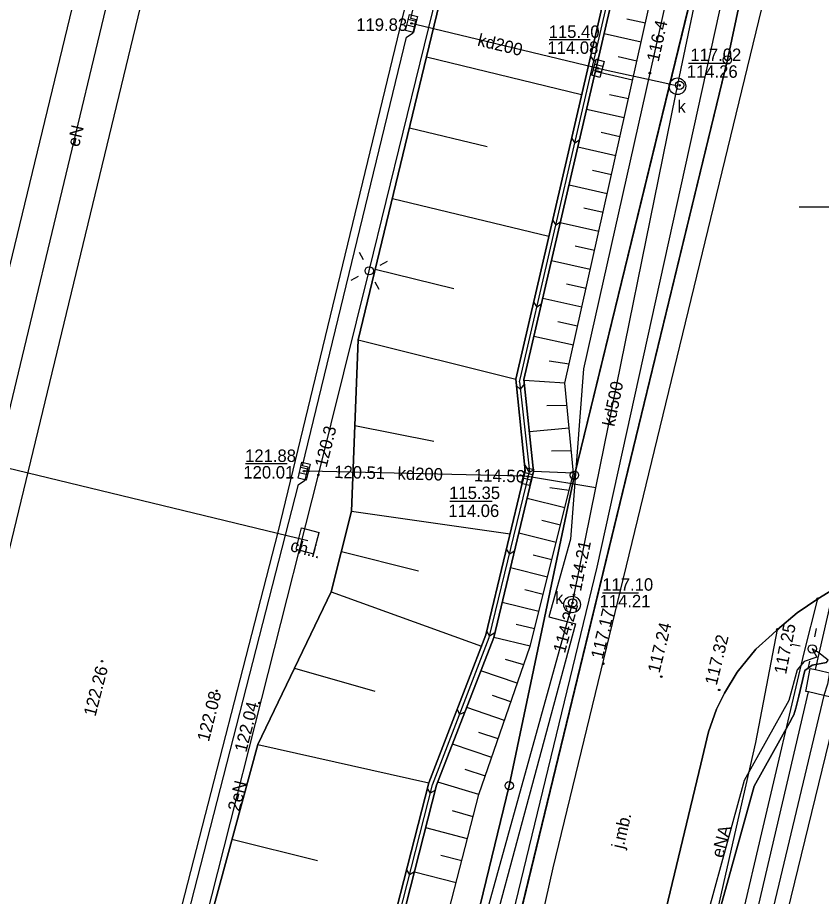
# Model space of a CAD drawing. Extents: x 6424617 to 6425697, y 5665845 to 5667190.
# Drawn here: x 6425347.9 to 6425396.3, y 5666458.4 to 5666511.4 of the extents above; entities that cross this region are included whole.
import ezdxf

# ---------------------------------------------------------------- set-up
doc = ezdxf.new("R2010")
doc.units = 0
for name, color, linetype in [('Warstwa 1', 7, 'Continuous'), ('Warstwa 10', 7, 'Continuous'), ('Warstwa 12', 7, 'Continuous'), ('Warstwa 13', 7, 'Continuous'), ('Warstwa 14', 7, 'Continuous'), ('Warstwa 15', 7, 'Continuous'), ('Warstwa 16', 7, 'Continuous'), ('Warstwa 2', 7, 'Continuous'), ('Warstwa 20', 7, 'Continuous'), ('Warstwa 21', 7, 'Continuous'), ('Warstwa 25', 7, 'Continuous'), ('Warstwa 4', 7, 'Continuous'), ('Warstwa 44', 7, 'Continuous'), ('Warstwa 5', 7, 'Continuous'), ('Warstwa 6', 7, 'Continuous'), ('Warstwa 61', 7, 'Continuous'), ('Warstwa 63', 7, 'Continuous'), ('Warstwa 8', 7, 'Continuous'), ('Warstwa 9', 7, 'Continuous')]:
    doc.layers.add(name, color=color, linetype=linetype)

msp = doc.modelspace()

# ---------------------------------------------------------------- linework, layer by layer
at = {"layer": 'Warstwa 1'}
for p, q in [((6425390.68, 5666508.89), (6425407.73, 5666588.9)), ((6425390.68, 5666508.89), (6425407.73, 5666588.9)), ((6425381.456, 5666483.847), (6425392.009, 5666527.133)), ((6425381.456, 5666483.847), (6425392.009, 5666527.133)), ((6425364.93, 5666402.71), (6425390.68, 5666508.89)), ((6425364.93, 5666402.71), (6425390.68, 5666508.89)), ((6425377.52, 5666465.123), (6425381.456, 5666483.847)), ((6425377.52, 5666465.123), (6425381.456, 5666483.847)), ((6425363.818, 5666408.694), (6425377.52, 5666465.123)), ((6425363.818, 5666408.694), (6425377.52, 5666465.123))]:
    msp.add_line(p, q, dxfattribs=at)
at = {"layer": 'Warstwa 10'}
for centre in [(6425390.68, 5666508.89), (6425381.456, 5666483.847), (6425381.456, 5666483.847), (6425377.52, 5666465.123), (6425377.52, 5666465.123)]:
    msp.add_circle(centre, 0.25, dxfattribs=at)
at = {"layer": 'Warstwa 12'}
for points in [[(6425398.761, 5666563.583), (6425397.55, 5666559.5), (6425397.03, 5666557.16), (6425392.45, 5666536.96), (6425386, 5666508.09), (6425382.01, 5666490.27), (6425381.21, 5666479.99), (6425379.9, 5666475.3), (6425381.52, 5666474.89), (6425375.93, 5666454.14), (6425373.99, 5666454.38), (6425373.44, 5666451.82), (6425375.23, 5666451.4), (6425362.43, 5666401.17), (6425355.8, 5666402.66), (6425355.08, 5666402.04), (6425351.66, 5666389.66), (6425350.42, 5666384.46), (6425347.89, 5666373.29), (6425344.69, 5666359.22), (6425346.02, 5666355.28), (6425340.77, 5666330.04), (6425337.023, 5666314.31)], [(6425360.55, 5666398.71), (6425360.73, 5666399.39), (6425367.673, 5666425.616), (6425374.73, 5666452.27), (6425374.89, 5666452.85), (6425381.31, 5666476.05), (6425381.43, 5666476.64), (6425382.738, 5666483.078), (6425387.54, 5666506.72), (6425387.66, 5666507.3), (6425387.79, 5666507.89), (6425392.985, 5666532.758), (6425398.19, 5666557.67), (6425398.31, 5666558.26)], [(6425369.08, 5666496.17), (6425373.18, 5666512.92), (6425379.06, 5666536.81), (6425381.23, 5666546.82)], [(6425305.48, 5666314.773), (6425311.14, 5666338.26), (6425315.72, 5666356.59), (6425314.85, 5666358.59), (6425315.59, 5666360.88), (6425316.68, 5666361.57), (6425321.81, 5666382.32), (6425327.66, 5666405.82), (6425332.54, 5666426.33), (6425338.92, 5666452.89), (6425344.68, 5666476.52), (6425348.06, 5666490.52), (6425353.32, 5666512.48), (6425356.9, 5666527.18)], [(6425395.979, 5666472.131), (6425406.757, 5666519.155)], [(6425387.66, 5666507.3), (6425387.08, 5666507.44), (6425383.13, 5666508.32), (6425382.88, 5666508.38), (6425382.64, 5666508.44), (6425371.88, 5666511.03), (6425371.63, 5666511.09)], [(6425356.35, 5666445.72), (6425359.95, 5666459.91), (6425366.02, 5666483.86), (6425369.08, 5666496.17)], [(6425382.738, 5666483.078), (6425378.87, 5666483.73), (6425378.63, 5666483.77), (6425378.38, 5666483.78), (6425365.4, 5666484.09), (6425365.15, 5666484.09)], [(6425396.753, 5666472.692), (6425396.117, 5666473.2), (6425395.791, 5666473.373), (6425396.075, 5666472.87), (6425395.302, 5666472.609), (6425394.886, 5666472.114), (6425394.383, 5666470.27), (6425391.685, 5666465.432), (6425388.484, 5666453.78)], [(6425366.353, 5666362.72), (6425369.879, 5666376.399), (6425373.51, 5666391.396), (6425377.162, 5666406.423), (6425378.544, 5666412.437), (6425386.549, 5666444.283), (6425388.297, 5666450.692), (6425392.281, 5666465.105), (6425394.427, 5666468.919), (6425394.601, 5666469.247), (6425394.673, 5666469.407), (6425394.808, 5666469.795), (6425394.976, 5666470.533), (6425395.345, 5666472.079), (6425395.789, 5666472.383), (6425396.66, 5666472.55), (6425396.753, 5666472.692)], [(6425384.592, 5666423.789), (6425395.575, 5666470.784)], [(6425397.417, 5666470.35), (6425385.979, 5666423.481)]]:
    msp.add_lwpolyline(points, dxfattribs=at)
at = {"layer": 'Warstwa 14'}
for p, q in [((6425382.394, 5666510.092), (6425379.932, 5666510.092)), ((6425390.829, 5666508.669), (6425388.337, 5666508.669)), ((6425364.133, 5666484.524), (6425361.626, 5666484.524)), ((6425376.488, 5666482.264), (6425373.936, 5666482.264)), ((6425383.141, 5666476.757), (6425385.311, 5666476.757))]:
    msp.add_line(p, q, dxfattribs=at)
for centre in [(6425371.63, 5666511.09), (6425382.88, 5666508.38), (6425386, 5666508.09), (6425387.79, 5666507.36), (6425365.15, 5666484.09), (6425365.4, 5666484.09), (6425366.02, 5666483.86), (6425378.38, 5666483.78), (6425378.63, 5666483.77), (6425381.43, 5666476.64), (6425381.35, 5666476.15), (6425381.177, 5666475.568)]:
    msp.add_circle(centre, 0.045, dxfattribs=at)
at = {"layer": 'Warstwa 16'}
msp.add_lwpolyline([(6425398.03, 5666471.666), (6425397.694, 5666470.28), (6425397.417, 5666470.35), (6425395.575, 5666470.784), (6425395.41, 5666470.808), (6425395.666, 5666472.185), (6425395.979, 5666472.131), (6425397.699, 5666471.725), (6425398.03, 5666471.666)], close=True, dxfattribs=at)
for centre in [(6425387.66, 5666507.3), (6425381.31, 5666476.05)]:
    msp.add_circle(centre, 0.5, dxfattribs=at)
at = {"layer": 'Warstwa 2'}
msp.add_lwpolyline([(6425342.431, 5666314.245), (6425342.9, 5666316.26), (6425351.432, 5666353.898), (6425342.677, 5666355.997), (6425354.705, 5666404.396), (6425364.488, 5666402.728), (6425382.828, 5666478.302), (6425401.605, 5666563.549)], dxfattribs=at)
for centre in [(6425369.08, 5666496.17), (6425395.791, 5666473.373)]:
    msp.add_circle(centre, 0.25, dxfattribs=at)
at = {"layer": 'Warstwa 20'}
for points in [[(6425326.04, 5666314.442), (6425336.507, 5666357.769), (6425337.041, 5666371.794), (6425341.788, 5666390.934), (6425346.79, 5666410.35), (6425362.358, 5666467.618), (6425366.796, 5666476.821), (6425368.004, 5666481.671), (6425368.42, 5666492.007), (6425372.53, 5666509.068), (6425385.231, 5666561.556), (6425385.761, 5666563.74)], [(6425360.227, 5666389.481), (6425357.543, 5666390.38), (6425360.324, 5666401.493), (6425360.744, 5666404.797), (6425365.513, 5666424.077), (6425372.256, 5666451.264), (6425375.698, 5666464.586), (6425378.78, 5666473.534), (6425381.389, 5666483.96), (6425380.877, 5666489.401), (6425389.561, 5666528.237), (6425397.189, 5666561.21), (6425397.717, 5666563.595)]]:
    msp.add_lwpolyline(points, dxfattribs=at)
at = {"layer": 'Warstwa 21'}
for points in [[(6425338.781, 5666314.289), (6425342.093, 5666328.629), (6425347.916, 5666354.162), (6425348.109, 5666355.419), (6425348.432, 5666366.657), (6425348.554, 5666369.545), (6425350.265, 5666377.317), (6425350.911, 5666379.876), (6425351.627, 5666381.874), (6425353.464, 5666386.247), (6425353.858, 5666388.451), (6425354.565, 5666392.214), (6425355.215, 5666394.983), (6425357.587, 5666405.034), (6425362.218, 5666424.397), (6425369.236, 5666451.879), (6425372.67, 5666465.301), (6425376.112, 5666474.212), (6425378.491, 5666484.102), (6425377.911, 5666489.644), (6425387.002, 5666528.883), (6425394.525, 5666561.078), (6425395.128, 5666563.627)], [(6425359.81, 5666387.02), (6425354.35, 5666388.333), (6425355.063, 5666392.105), (6425355.693, 5666394.875), (6425357.414, 5666402.106), (6425358.065, 5666404.925), (6425362.696, 5666424.268), (6425369.714, 5666451.75), (6425373.147, 5666465.152), (6425376.589, 5666474.063), (6425378.991, 5666484.073), (6425378.41, 5666489.615), (6425387.48, 5666528.774), (6425395.003, 5666560.949), (6425395.635, 5666563.62)]]:
    msp.add_lwpolyline(points, dxfattribs=at)
at = {"layer": 'Warstwa 25'}
for centre in [(6425396.12, 5666476.4), (6425393.69, 5666474.55), (6425352.966, 5666472.629), (6425383.2, 5666472.48), (6425386.69, 5666471.7), (6425359.886, 5666470.844), (6425390.18, 5666470.9), (6425362.463, 5666470.107)]:
    msp.add_circle(centre, 0.045, dxfattribs=at)
at = {"layer": 'Warstwa 4'}
for p, q in [((6425371.916, 5666511.198), (6425371.431, 5666511.322)), ((6425371.829, 5666510.858), (6425371.344, 5666510.982)), ((6425383.166, 5666508.485), (6425382.683, 5666508.613)), ((6425383.077, 5666508.147), (6425382.594, 5666508.275)), ((6425365.435, 5666484.2), (6425364.949, 5666484.32)), ((6425365.351, 5666483.86), (6425364.865, 5666483.98)), ((6425378.829, 5666483.539), (6425378.344, 5666483.662)), ((6425378.916, 5666483.878), (6425378.431, 5666484.001))]:
    msp.add_line(p, q, dxfattribs=at)
for points in [[(6425371.996, 5666511.512), (6425371.748, 5666510.544), (6425371.264, 5666510.668), (6425371.512, 5666511.636)], [(6425383.249, 5666508.8), (6425382.994, 5666507.833), (6425382.511, 5666507.96), (6425382.766, 5666508.927)], [(6425365.512, 5666484.516), (6425365.274, 5666483.545), (6425364.788, 5666483.664), (6425365.026, 5666484.635)], [(6425378.996, 5666484.193), (6425378.748, 5666483.224), (6425378.264, 5666483.347), (6425378.512, 5666484.316)]]:
    msp.add_lwpolyline(points, close=True, dxfattribs=at)
for points in [[(6425368.733, 5666496.835), (6425368.501, 5666497.278)], [(6425369.745, 5666496.517), (6425370.188, 5666496.749)], [(6425368.415, 5666495.823), (6425367.972, 5666495.591)], [(6425369.427, 5666495.505), (6425369.659, 5666495.062)], [(6425395.947, 5666474.107), (6425396.051, 5666474.596)], [(6425395.057, 5666473.529), (6425394.568, 5666473.633)], [(6425395.635, 5666472.639), (6425395.531, 5666472.15)]]:
    msp.add_lwpolyline(points, dxfattribs=at)
for centre in [(6425387.79, 5666507.36), (6425381.35, 5666476.15)]:
    msp.add_circle(centre, 0.25, dxfattribs=at)
at = {"layer": 'Warstwa 44'}
msp.add_lwpolyline([(6425346.58, 5666484.46), (6425365.37, 5666479.9)], dxfattribs=at)
at = {"layer": 'Warstwa 6'}
for points in [[(6425352.06, 5666353.98), (6425364.93, 5666402.71), (6425390.68, 5666508.89), (6425407.73, 5666588.9), (6425429.67, 5666678.16), (6425441.06, 5666708.4), (6425451.88, 5666727.39), (6425465.93, 5666741.65), (6425473.47, 5666747.98), (6425474.6, 5666748.65), (6425522.252, 5666945.035)], [(6425471.236, 5666853.116), (6425454.155, 5666782.149), (6425453.13, 5666778.441), (6425450.35, 5666766.844), (6425449.817, 5666764.101), (6425447.915, 5666756.464), (6425424.332, 5666659.157), (6425420.309, 5666643.115), (6425407.267, 5666589.052), (6425400.851, 5666561.248), (6425393.198, 5666530.378), (6425392.009, 5666527.133), (6425381.456, 5666483.847), (6425377.52, 5666465.123), (6425363.818, 5666408.694), (6425353.441, 5666367.596)], [(6425353.441, 5666367.596), (6425363.818, 5666408.694), (6425377.52, 5666465.123), (6425381.456, 5666483.847), (6425392.009, 5666527.133), (6425393.198, 5666530.378), (6425400.851, 5666561.248), (6425407.267, 5666589.052), (6425348.172, 5666604.865), (6425360.791, 5666657.874), (6425420.309, 5666643.115), (6425424.332, 5666659.157), (6425447.915, 5666756.464), (6425449.817, 5666764.101), (6425450.35, 5666766.844), (6425453.13, 5666778.441), (6425454.155, 5666782.149), (6425437.407, 5666792.342), (6425392.62, 5666819.33)], [(6425386.659, 5666386.227), (6425410.054, 5666482.642), (6425433.754, 5666580.312), (6425463.303, 5666702.097), (6425474.6, 5666748.65), (6425473.47, 5666747.98), (6425465.93, 5666741.65), (6425451.88, 5666727.39), (6425441.06, 5666708.4), (6425429.67, 5666678.16), (6425407.73, 5666588.9), (6425390.68, 5666508.89), (6425364.93, 5666402.71), (6425352.06, 5666353.98)], [(6425358.14, 5666457.271), (6425364.812, 5666483.289), (6425365.217, 5666483.552), (6425365.391, 5666484.339), (6425365.062, 5666484.415), (6425371.321, 5666510.27), (6425371.736, 5666510.523), (6425371.92, 5666511.31), (6425371.581, 5666511.386), (6425377.419, 5666535.518), (6425377.854, 5666535.801), (6425378.028, 5666536.588), (6425377.699, 5666536.664), (6425383.557, 5666560.826), (6425383.962, 5666561.079), (6425384.136, 5666561.866), (6425383.808, 5666561.942), (6425384.247, 5666563.758)], [(6425397.01, 5666476.94), (6425396.12, 5666476.4), (6425394.881, 5666475.543), (6425393.69, 5666474.55), (6425393.37, 5666474.25), (6425392.393, 5666473.359), (6425391.268, 5666471.978), (6425390.51, 5666470.7), (6425390.025, 5666469.746), (6425389.54, 5666468.38), (6425389.07, 5666466.43), (6425385.63, 5666452.11)]]:
    msp.add_lwpolyline(points, dxfattribs=at)
at = {"layer": 'Warstwa 61'}
msp.add_lwpolyline([(6425418.903, 5666563.341), (6425418.852, 5666563.142), (6425407.93, 5666520.767), (6425407.753, 5666519.862), (6425407.572, 5666518.978), (6425396.839, 5666471.928), (6425396.703, 5666471.243), (6425396.496, 5666470.567), (6425385.286, 5666423.635), (6425385.173, 5666423.021)], dxfattribs=at)
at = {"layer": 'Warstwa 63'}
msp.add_line((6425405, 5666500), (6425395, 5666500), dxfattribs=at)
at = {"layer": 'Warstwa 8'}
for p, q in [((6425380.18, 5666460.18), (6425405.241, 5666563.505)), ((6425306.044, 5666325.418), (6425357.544, 5666538.388)), ((6425363.59, 5666480.42), (6425377.625, 5666538.377)), ((6425309.895, 5666324.328), (6425361.428, 5666537.448)), ((6425338.634, 5666383.559), (6425363.59, 5666480.42)), ((6425396.12, 5666476.4), (6425397.01, 5666476.94)), ((6425394.881, 5666475.543), (6425396.12, 5666476.4)), ((6425393.69, 5666474.55), (6425394.881, 5666475.543)), ((6425393.37, 5666474.25), (6425393.69, 5666474.55)), ((6425392.393, 5666473.359), (6425393.37, 5666474.25)), ((6425391.268, 5666471.978), (6425392.393, 5666473.359)), ((6425390.51, 5666470.7), (6425391.268, 5666471.978)), ((6425390.025, 5666469.746), (6425390.51, 5666470.7)), ((6425389.54, 5666468.38), (6425390.025, 5666469.746)), ((6425389.07, 5666466.43), (6425389.54, 5666468.38)), ((6425385.63, 5666452.11), (6425389.07, 5666466.43)), ((6425378.8, 5666454.15), (6425380.18, 5666460.18))]:
    msp.add_line(p, q, dxfattribs=at)
msp.add_lwpolyline([(6425396.66, 5666472.55), (6425395.789, 5666472.383), (6425395.345, 5666472.079), (6425394.976, 5666470.533), (6425394.808, 5666469.795), (6425394.673, 5666469.407), (6425394.601, 5666469.247), (6425394.427, 5666468.919), (6425392.281, 5666465.105), (6425388.297, 5666450.692)], dxfattribs=at)
at = {"layer": 'Warstwa 9'}
for p, q in [((6425378.262, 5666489.983), (6425390.871, 5666544.475)), ((6425385.729, 5666511.104), (6425384.616, 5666511.353)), ((6425385.474, 5666509.961), (6425383.238, 5666510.462)), ((6425372.53, 5666509.068), (6425381.887, 5666506.806)), ((6425382.423, 5666509.119), (6425382.618, 5666508.808)), ((6425382.896, 5666508.981), (6425382.618, 5666508.808)), ((6425385.219, 5666508.819), (6425384.096, 5666509.07)), ((6425384.964, 5666507.677), (6425382.71, 5666508.182)), ((6425384.708, 5666506.534), (6425383.577, 5666506.788)), ((6425384.453, 5666505.392), (6425382.182, 5666505.901)), ((6425371.502, 5666504.803), (6425376.2, 5666503.67)), ((6425384.198, 5666504.25), (6425383.058, 5666504.505)), ((6425381.279, 5666504.181), (6425381.475, 5666503.868)), ((6425381.751, 5666504.04), (6425381.475, 5666503.868)), ((6425383.942, 5666503.108), (6425381.654, 5666503.62)), ((6425383.686, 5666501.966), (6425382.538, 5666502.222)), ((6425383.431, 5666500.823), (6425381.126, 5666501.339)), ((6425370.475, 5666500.538), (6425379.909, 5666498.266)), ((6425383.176, 5666499.681), (6425382.018, 5666499.94)), ((6425380.135, 5666499.243), (6425380.332, 5666498.928)), ((6425380.607, 5666499.1), (6425380.332, 5666498.928)), ((6425382.92, 5666498.539), (6425380.597, 5666499.059)), ((6425382.664, 5666497.396), (6425381.499, 5666497.658)), ((6425369.448, 5666496.272), (6425374.179, 5666495.114)), ((6425382.409, 5666496.254), (6425380.069, 5666496.778)), ((6425382.154, 5666495.112), (6425380.979, 5666495.375)), ((6425378.991, 5666494.304), (6425379.188, 5666493.988)), ((6425379.462, 5666494.159), (6425379.188, 5666493.988)), ((6425381.899, 5666493.97), (6425379.541, 5666494.498)), ((6425381.644, 5666492.828), (6425380.46, 5666493.092)), ((6425381.388, 5666491.685), (6425379.013, 5666492.217)), ((6425368.42, 5666492.007), (6425377.911, 5666489.644)), ((6425381.132, 5666490.543), (6425379.924, 5666490.715)), ((6425378.138, 5666489.487), (6425378.262, 5666489.983)), ((6425378.138, 5666489.487), (6425378.743, 5666484.06)), ((6425380.877, 5666489.401), (6425378.416, 5666489.557)), ((6425377.955, 5666489.227), (6425378.187, 5666489.041)), ((6425378.437, 5666489.354), (6425378.187, 5666489.041)), ((6425381.005, 5666488.041), (6425379.792, 5666488.024)), ((6425368.212, 5666486.839), (6425372.978, 5666485.907)), ((6425381.133, 5666486.681), (6425378.741, 5666486.456)), ((6425381.261, 5666485.32), (6425380.064, 5666485.292)), ((6425378.454, 5666484.455), (6425378.729, 5666484.003)), ((6425378.982, 5666484.157), (6425378.729, 5666484.003)), ((6425381.389, 5666483.96), (6425378.991, 5666484.073)), ((6425376.316, 5666474.066), (6425378.743, 5666484.06)), ((6425381.128, 5666482.918), (6425379.962, 5666483.088)), ((6425380.867, 5666481.875), (6425378.6, 5666482.443)), ((6425368.004, 5666481.671), (6425377.578, 5666480.305)), ((6425380.606, 5666480.832), (6425379.478, 5666481.115)), ((6425364.68, 5666479.38), (6425365, 5666480.68)), ((6425365, 5666480.68), (6425366.06, 5666480.39)), ((6425365.73, 5666479.1), (6425366.06, 5666480.39)), ((6425380.345, 5666479.79), (6425378.098, 5666480.353)), ((6425364.68, 5666479.38), (6425365.73, 5666479.1)), ((6425377.353, 5666479.371), (6425377.533, 5666479.076)), ((6425367.4, 5666479.246), (6425372.058, 5666478.085)), ((6425377.836, 5666479.261), (6425377.533, 5666479.076)), ((6425380.084, 5666478.747), (6425378.966, 5666479.027)), ((6425379.824, 5666477.704), (6425377.597, 5666478.262)), ((6425366.796, 5666476.821), (6425375.854, 5666473.543)), ((6425379.563, 5666476.661), (6425378.454, 5666476.939)), ((6425379.302, 5666475.619), (6425377.095, 5666476.172)), ((6425394.881, 5666475.543), (6425396.12, 5666476.4)), ((6425395.31, 5666473.14), (6425396.12, 5666476.4)), ((6425393.69, 5666474.55), (6425394.881, 5666475.543)), ((6425379.041, 5666474.576), (6425377.942, 5666474.847)), ((6425392.4, 5666467.72), (6425393.69, 5666474.55)), ((6425372.886, 5666465.169), (6425376.316, 5666474.066)), ((6425376.165, 5666474.43), (6425376.336, 5666474.149)), ((6425376.656, 5666474.344), (6425376.336, 5666474.149)), ((6425378.78, 5666473.534), (6425376.589, 5666474.063)), ((6425392.75, 5666462.28), (6425395.31, 5666473.14)), ((6425378.395, 5666472.416), (6425377.298, 5666472.737)), ((6425364.577, 5666472.22), (6425369.42, 5666470.821)), ((6425378.01, 5666471.297), (6425375.813, 5666472.054)), ((6425377.624, 5666470.178), (6425376.506, 5666470.564)), ((6425377.239, 5666469.06), (6425374.96, 5666469.845)), ((6425374.382, 5666469.733), (6425374.523, 5666469.414)), ((6425374.849, 5666469.559), (6425374.523, 5666469.414)), ((6425376.854, 5666467.942), (6425375.694, 5666468.341)), ((6425376.468, 5666466.823), (6425374.107, 5666467.637)), ((6425391.23, 5666462.62), (6425392.4, 5666467.72)), ((6425362.358, 5666467.618), (6425372.67, 5666465.301)), ((6425376.083, 5666465.704), (6425374.873, 5666466.094)), ((6425361.712, 5666421.208), (6425372.886, 5666465.169)), ((6425375.698, 5666464.586), (6425373.217, 5666465.332)), ((6425372.583, 5666464.959), (6425372.758, 5666464.664)), ((6425373.07, 5666464.85), (6425372.758, 5666464.664)), ((6425375.354, 5666463.254), (6425374.103, 5666463.604)), ((6425375.01, 5666461.922), (6425372.487, 5666462.574)), ((6425383.354, 5666428.11), (6425391.23, 5666462.62)), ((6425360.801, 5666461.891), (6425365.971, 5666460.608)), ((6425384.719, 5666427.724), (6425392.75, 5666462.28)), ((6425374.666, 5666460.59), (6425373.406, 5666460.915)), ((6425371.328, 5666460.055), (6425371.509, 5666459.75)), ((6425371.809, 5666459.929), (6425371.509, 5666459.75)), ((6425374.321, 5666459.257), (6425371.804, 5666459.908))]:
    msp.add_line(p, q, dxfattribs=at)
for points in [[(6425353.464, 5666386.247), (6425353.858, 5666388.451), (6425354.565, 5666392.214), (6425355.215, 5666394.983), (6425357.587, 5666405.034), (6425362.218, 5666424.397), (6425369.236, 5666451.879), (6425372.67, 5666465.301), (6425376.112, 5666474.212), (6425378.491, 5666484.102), (6425377.911, 5666489.644), (6425387.002, 5666528.883), (6425394.525, 5666561.078), (6425395.128, 5666563.627), (6425385.761, 5666563.74), (6425385.231, 5666561.556), (6425372.53, 5666509.068), (6425368.42, 5666492.007), (6425368.004, 5666481.671), (6425366.796, 5666476.821), (6425362.358, 5666467.618), (6425346.79, 5666410.35), (6425341.788, 5666390.934), (6425337.041, 5666371.794)], [(6425395.128, 5666563.627), (6425394.525, 5666561.078), (6425387.002, 5666528.883), (6425377.911, 5666489.644), (6425378.491, 5666484.102), (6425376.112, 5666474.212), (6425372.67, 5666465.301), (6425369.236, 5666451.879)], [(6425369.714, 5666451.75), (6425373.147, 5666465.152), (6425376.589, 5666474.063), (6425378.991, 5666484.073), (6425378.41, 5666489.615), (6425387.48, 5666528.774), (6425395.003, 5666560.949), (6425395.635, 5666563.62)], [(6425395.635, 5666563.62), (6425395.003, 5666560.949), (6425387.48, 5666528.774), (6425378.41, 5666489.615), (6425378.991, 5666484.073), (6425376.589, 5666474.063), (6425373.147, 5666465.152), (6425369.714, 5666451.75)], [(6425372.256, 5666451.264), (6425375.698, 5666464.586), (6425378.78, 5666473.534), (6425381.389, 5666483.96), (6425380.877, 5666489.401), (6425389.561, 5666528.237), (6425397.189, 5666561.21), (6425397.717, 5666563.595)]]:
    msp.add_lwpolyline(points, dxfattribs=at)

# ---------------------------------------------------------------- texts
at = {"layer": 'Warstwa 13'}
for s, rotation, p in [('kd200', 346.4676, (6425375.562, 5666509.758)), ('eN', 76.53, (6425351.579, 5666503.602)), ('kd500', 78.5181, (6425383.865, 5666486.746)), ('kd200', 358.6315, (6425370.783, 5666483.587)), ('2eN', 75.7794, (6425361.255, 5666463.531)), ('eNA', 75.3325, (6425390.414, 5666460.729))]:
    msp.add_text(s, height=0.75, rotation=rotation, dxfattribs=at).set_placement(p)
at = {"layer": 'Warstwa 14'}
for s, p in [('119.83', (6425368.301, 5666510.641)), ('114.08', (6425379.826, 5666509.255)), ('114.26', (6425388.226, 5666507.813)), ('120.01', (6425361.494, 5666483.648)), ('114.06', (6425373.85, 5666481.326)), ('114.21', (6425382.969, 5666475.882))]:
    msp.add_text(s, height=0.75, dxfattribs=at).set_placement(p)
for s, rotation, p in [('116.4', 77.4066, (6425386.529, 5666508.737)), ('120.3', 76.043, (6425366.509, 5666484.269)), ('120.51', 358.6315, (6425366.962, 5666483.678)), ('114.56', 358.6315, (6425375.391, 5666483.477)), ('114.21', 78.5181, (6425381.847, 5666476.809)), ('114.21', 74.5303, (6425380.875, 5666473.072))]:
    msp.add_text(s, height=0.75, rotation=rotation, dxfattribs=at).set_placement(p)
at = {"layer": 'Warstwa 15'}
for s, p in [('115.40', (6425379.901, 5666510.216)), ('117.02', (6425388.444, 5666508.823)), ('121.88', (6425361.597, 5666484.648)), ('115.35', (6425373.903, 5666482.41)), ('117.10', (6425383.133, 5666476.882))]:
    msp.add_text(s, height=0.75, dxfattribs=at).set_placement(p)
at = {"layer": 'Warstwa 25'}
for s, rotation, p in [('117.17', 76.2664, (6425383.156, 5666472.713)), ('117.24', 76.2664, (6425386.581, 5666471.879)), ('117.25', 78.9135, (6425394.214, 5666471.806)), ('117.32', 76.2664, (6425390.03, 5666471.14)), ('122.26', 75.5502, (6425352.571, 5666469.256)), ('122.08', 75.5502, (6425359.41, 5666467.739)), ('122.04', 75.619, (6425361.668, 5666467.096))]:
    msp.add_text(s, height=0.75, rotation=rotation, dxfattribs=at).set_placement(p)
at = {"layer": 'Warstwa 5'}
for p in [(6425387.662, 5666505.706), (6425380.293, 5666476.076)]:
    msp.add_text('k', height=0.75, dxfattribs=at).set_placement(p)
at = {"layer": 'Warstwa 8'}
msp.add_text('j.mb.', height=0.75, rotation=77.0972, dxfattribs=at).set_placement((6425384.409, 5666461.281))
at = {"layer": 'Warstwa 9'}
msp.add_text('ch.i.', height=0.75, rotation=345.0696, dxfattribs=at).set_placement((6425364.272, 5666479.286))

doc.saveas('drawing.dxf')
